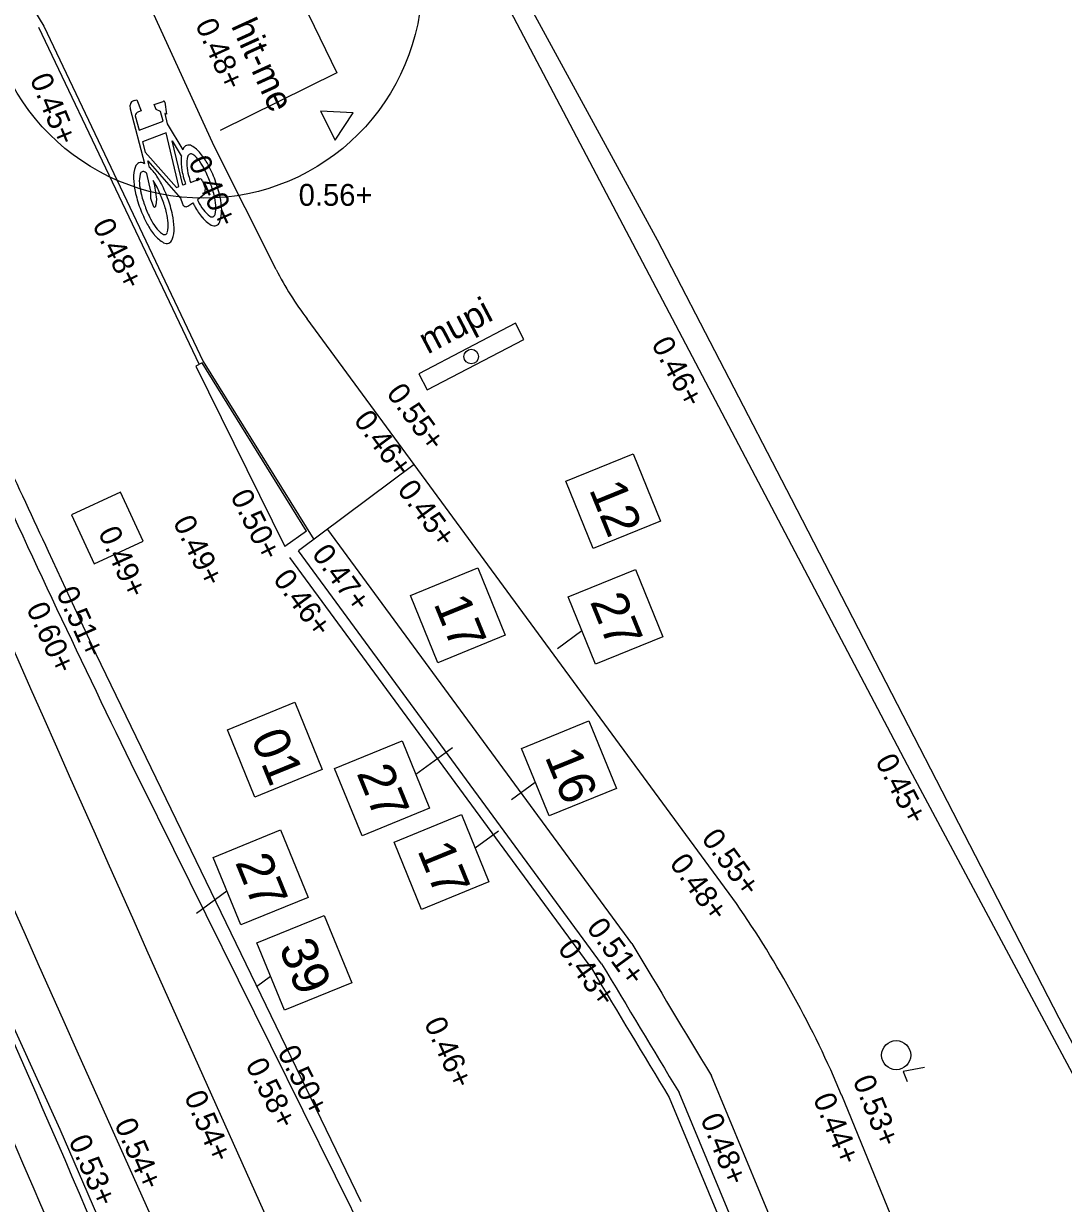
# Model space of a CAD drawing. Extents: x 122462 to 123306, y 485548 to 486417.
# Drawn here: x 122925.33 to 122939.61, y 485847.74 to 485863.95 of the extents above; entities that cross this region are included whole.
import ezdxf

# ---------------------------------------------------------------- set-up
doc = ezdxf.new("R2010")
doc.units = 0
for name, color, linetype in [('B meubilair trammast', 7, 'Continuous'), ('B nummers', 7, 'Continuous'), ('B-WE-GR-BOOM-S', 7, 'Continuous'), ('B-WE-IE-MEUBILAIR_WEGMEUBILAIR-S', 7, 'Continuous'), ('B-WE-IE-MEUBILAIR_WEGMEUBILAIR_PARKEERMAATREGEL_HITME_ROND-S', 7, 'Continuous'), ('B-WE-IE-TERREINAFSCHEIDING_KUNSTMATIG_HEKWERK-G', 7, 'Continuous'), ('B-WE-OG-HOOGTEPUNT-S', 7, 'Continuous'), ('B-WE-VH-KANTOPSLUITING_OPSLUITBAND_100X200-G', 7, 'Continuous'), ('B-WE-VH-KANTOPSLUITING_TROTTOIRBAND_130 150-G', 7, 'Continuous'), ('B-WE-VH-KANTOPSLUITING_TROTTOIRBAND_180 200-G', 7, 'Continuous'), ('V markering figuratie', 7, 'Continuous'), ('V markering ononderbroken streep 10 cm', 7, 'Continuous'), ('V materiaalscheiding algemeen', 7, 'Continuous'), ('V meubilair lichtmast', 7, 'Continuous'), ('V Rails', 7, 'Continuous'), ('V riool inspectieput', 7, 'Continuous'), ('V RWS-band 115-225x250 mm specie', 7, 'Continuous'), ('V trottoirband 180-200x250 mm specie', 7, 'Continuous')]:
    doc.layers.add(name, color=color, linetype=linetype)

msp = doc.modelspace()

# ---------------------------------------------------------------- linework, layer by layer
at = {"layer": 'B meubilair trammast'}
msp.add_lwpolyline([(122929.404, 485862.746), (122929.606, 485862.344), (122929.854, 485862.72)], close=True, dxfattribs=at)
at = {"layer": 'B nummers'}
for p, q in [((122932.663, 485855.362), (122932.997, 485855.607)), ((122931.218, 485853.998), (122930.715, 485853.629)), ((122932.032, 485853.286), (122932.357, 485853.524)), ((122931.852, 485852.851), (122931.532, 485852.616)), ((122928.12, 485852.026), (122927.701, 485851.718)), ((122928.72, 485850.854), (122928.528, 485850.713))]:
    msp.add_line(p, q, dxfattribs=at)
for points in [[(122933.701, 485858.037), (122934.079, 485857.111), (122933.153, 485856.733), (122932.775, 485857.659)], [(122931.566, 485856.469), (122931.944, 485855.543), (122931.018, 485855.165), (122930.64, 485856.091)], [(122933.734, 485856.448), (122934.111, 485855.522), (122933.185, 485855.144), (122932.808, 485856.07)], [(122929.052, 485854.623), (122929.43, 485853.697), (122928.504, 485853.319), (122928.126, 485854.245)], [(122933.094, 485854.365), (122933.472, 485853.439), (122932.546, 485853.061), (122932.168, 485853.987)], [(122930.526, 485854.092), (122930.904, 485853.166), (122929.978, 485852.788), (122929.6, 485853.714)], [(122931.343, 485853.079), (122931.72, 485852.153), (122930.794, 485851.775), (122930.417, 485852.701)], [(122928.858, 485852.867), (122929.235, 485851.941), (122928.309, 485851.563), (122927.932, 485852.489)], [(122929.457, 485851.694), (122929.835, 485850.768), (122928.909, 485850.391), (122928.531, 485851.317)]]:
    msp.add_lwpolyline(points, close=True, dxfattribs=at)
at = {"layer": 'B-WE-GR-BOOM-S'}
msp.add_circle((122927.802, 485864.548), 3, dxfattribs=at)
at = {"layer": 'B-WE-IE-MEUBILAIR_WEGMEUBILAIR-S'}
msp.add_lwpolyline([(122930.871, 485858.913), (122932.199, 485859.609), (122932.083, 485859.831), (122930.755, 485859.135), (122930.871, 485858.913)], dxfattribs=at)
msp.add_circle((122931.477, 485859.372), 0.1, dxfattribs=at)
at = {"layer": 'B-WE-IE-TERREINAFSCHEIDING_KUNSTMATIG_HEKWERK-G'}
msp.add_lwpolyline([(122949.934, 485831.427), (122948.27, 485830.745), (122945.476, 485837.577), (122942.349, 485845.026), (122939.555, 485850.28), (122935.876, 485857.417), (122934.038, 485860.97), (122928.985, 485870.238), (122927.546, 485874.018), (122923.83, 485883.309), (122922.297, 485887.055), (122920.807, 485890.782), (122917.748, 485898.208), (122914.1, 485907.546), (122912.833, 485911.363), (122910.564, 485917.746), (122912.713, 485918.514)], dxfattribs=at)
at = {"layer": 'B-WE-VH-KANTOPSLUITING_OPSLUITBAND_100X200-G'}
for points in [[(122946.886, 485834.588), (122946.485, 485834.425), (122944.348, 485839.629), (122942.387, 485844.378), (122942.164, 485844.928), (122941.655, 485845.943), (122937.471, 485853.759), (122929.155, 485869.56), (122928.804, 485870.175), (122928.468, 485871.043), (122922.857, 485885.106), (122919.087, 485894.38), (122914.523, 485905.591), (122913.856, 485907.529), (122911.597, 485914.19)], [(122927.784, 485867.211), (122928.85, 485864.878), (122929.63, 485863.27), (122928.026, 485862.478)]]:
    msp.add_lwpolyline(points, dxfattribs=at)
at = {"layer": 'B-WE-VH-KANTOPSLUITING_TROTTOIRBAND_130 150-G'}
msp.add_lwpolyline([(122927.946, 485862.264), (122927.091, 485864.122), (122926.688, 485865.016)], dxfattribs=at)
at = {"layer": 'B-WE-VH-KANTOPSLUITING_TROTTOIRBAND_180 200-G'}
for points in [[(122928.797, 485860.568), (122927.946, 485862.264)], [(122930.692, 485857.888), (122929.222, 485859.89)]]:
    msp.add_lwpolyline(points, dxfattribs=at)
msp.add_arc((122932.656, 485862.515), 4.322, 206.7702, 217.3924, dxfattribs=at)
at = {"layer": 'V markering figuratie'}
for p, q in [((122927.781, 485859.286), (122927.692, 485859.241)), ((122927.692, 485859.241), (122928.916, 485856.763)), ((122929.212, 485856.972), (122927.781, 485859.286)), ((122929.212, 485856.972), (122928.916, 485856.763))]:
    msp.add_line(p, q, dxfattribs=at)
for points in [[(122926.847, 485862.889), (122926.881, 485862.902), (122926.939, 485862.747), (122926.904, 485862.734)], [(122926.99, 485862.02), (122926.793, 485862.771), (122926.791, 485862.829)], [(122926.861, 485862.68), (122926.915, 485862.484), (122927.245, 485862.606), (122927.207, 485862.738), (122927.147, 485862.766), (122927.122, 485862.835), (122927.242, 485862.879)], [(122927.266, 485862.868), (122927.289, 485862.701), (122927.265, 485862.712), (122927.299, 485862.568), (122927.512, 485862.214)], [(122927.55, 485861.741), (122927.513, 485861.727), (122927.365, 485862.338), (122927.493, 485862.129)], [(122927.055, 485861.971), (122927.031, 485862.062), (122927.48, 485861.551), (122927.51, 485861.472)], [(122927.11, 485861.441), (122927.072, 485861.544), (122927.075, 485861.643), (122927.019, 485861.89)], [(122927.104, 485861.793), (122927.124, 485861.72), (122927.154, 485861.535), (122927.145, 485861.454)], [(122927.619, 485861.766), (122927.737, 485861.81)], [(122927.784, 485861.789), (122927.822, 485861.685), (122927.813, 485861.604), (122927.715, 485861.525)], [(122927.581, 485861.439), (122927.653, 485861.485)]]:
    msp.add_lwpolyline(points, dxfattribs=at)
msp.add_lwpolyline([(122926.997, 485862.183), (122927.427, 485861.695), (122927.461, 485861.708), (122927.286, 485862.445), (122926.959, 485862.324)], close=True, dxfattribs=at)
for centre, radius, start, end in [((122926.849, 485862.831), 0.058, 91.9295, 181.9295), ((122926.927, 485862.672), 0.0666, 110.3645, 173.3109), ((122927.25, 485862.866), 0.0154, 7.8357, 122.8933), ((122927.593, 485862.198), 0.0814, 110.3645, 160.6757), ((122927.593, 485862.198), 0.0814, 60.0533, 110.3645), ((122927.406, 485861.875), 0.455, 39.3349, 60.0533), ((122927.945, 485862.075), 0.455, 173.1503, 181.3941), ((122927.945, 485862.075), 0.455, 160.6757, 162.2371), ((122927.962, 485862.029), 0.393, 166.3066, 184.7222), ((122927.625, 485862.111), 0.0458, 110.3645, 166.3066), ((122927.625, 485862.111), 0.0458, 54.4224, 110.3645), ((122927.423, 485861.829), 0.393, 36.0067, 54.4224), ((122927.023, 485861.561), 0.95, 28.4681, 39.3349), ((122927.291, 485861.832), 0.455, 160.6757, 181.3941), ((122926.939, 485861.956), 0.0814, 110.3645, 160.6757), ((122926.939, 485861.956), 0.0814, 60.0533, 110.3645), ((122926.752, 485861.632), 0.455, 58.4918, 60.0533), ((122926.752, 485861.632), 0.455, 39.3349, 48.2374), ((122926.37, 485861.319), 0.95, 28.4681, 39.3349), ((122928.439, 485862.087), 0.95, 181.3941, 192.2608), ((122928.447, 485862.069), 0.88, 184.7222, 193.7489), ((122927.029, 485861.543), 0.88, 26.9801, 36.0067), ((122926.355, 485861.2), 1.636, 20.3645, 26.9801), ((122926.359, 485861.201), 1.705, 20.3645, 28.4681), ((122927.786, 485861.844), 0.95, 181.3941, 192.2608), ((122927.309, 485861.786), 0.393, 166.3066, 184.7222), ((122927.794, 485861.826), 0.88, 184.7222, 193.7489), ((122926.971, 485861.869), 0.0458, 110.3645, 166.3066), ((122926.971, 485861.869), 0.0458, 54.4224, 110.3645), ((122926.769, 485861.586), 0.393, 50.6091, 54.4224), ((122926.375, 485861.3), 0.88, 26.9801, 34.0612), ((122925.706, 485860.958), 1.705, 20.3645, 28.4681), ((122929.178, 485862.247), 1.705, 192.2608, 197.2803), ((122929.182, 485862.249), 1.636, 193.7489, 197.1503), ((122927.749, 485861.776), 0.0367, 20.3645, 110.3645), ((122926.355, 485861.2), 1.636, 13.7489, 20.3645), ((122926.359, 485861.201), 1.705, 12.2608, 20.3645), ((122928.524, 485862.005), 1.705, 192.2608, 200.3645), ((122928.528, 485862.006), 1.636, 193.7489, 200.3645), ((122925.701, 485860.957), 1.636, 20.3645, 26.9801), ((122928.528, 485862.006), 1.636, 200.3645, 206.9801), ((122927.124, 485861.439), 0.0137, 173.7994, 316.9295), ((122927.104, 485861.458), 0.041, 316.9295, 353.7994), ((122925.701, 485860.957), 1.636, 13.7489, 20.3645), ((122925.706, 485860.958), 1.705, 12.2608, 20.3645), ((122927.556, 485861.478), 0.0463, 188.2133, 302.5156), ((122929.178, 485862.247), 1.705, 206.5556, 208.4681), ((122928.514, 485861.887), 0.95, 208.4681, 219.3349), ((122929.182, 485862.249), 1.636, 206.2702, 206.9801), ((122928.508, 485861.906), 0.88, 206.9801, 216.0067), ((122927.09, 485861.379), 0.88, 4.7222, 13.7489), ((122927.575, 485861.419), 0.393, 346.3066, 4.7222), ((122927.098, 485861.362), 0.95, 1.3941, 12.2608), ((122928.524, 485862.005), 1.705, 200.3645, 208.4681), ((122926.436, 485861.137), 0.88, 4.7222, 13.7489), ((122926.444, 485861.119), 0.95, 1.3941, 12.2608), ((122928.131, 485861.574), 0.455, 219.3349, 240.0533), ((122928.114, 485861.62), 0.393, 216.0067, 234.4224), ((122927.912, 485861.337), 0.0458, 234.4224, 290.3645), ((122927.912, 485861.337), 0.0458, 290.3645, 346.3066), ((122927.592, 485861.374), 0.455, 340.6757, 1.3941), ((122927.86, 485861.645), 0.95, 208.4681, 219.3349), ((122927.854, 485861.663), 0.88, 206.9801, 216.0067), ((122927.461, 485861.377), 0.393, 216.0067, 234.4224), ((122926.921, 485861.177), 0.393, 346.3066, 4.7222), ((122926.939, 485861.131), 0.455, 340.6757, 1.3941), ((122927.945, 485861.25), 0.0814, 240.0533, 290.3645), ((122927.945, 485861.25), 0.0814, 290.3645, 340.6757), ((122927.477, 485861.331), 0.455, 219.3349, 240.0533), ((122927.259, 485861.094), 0.0458, 234.4224, 290.3645), ((122927.259, 485861.094), 0.0458, 290.3645, 346.3066), ((122927.291, 485861.007), 0.0814, 290.3645, 340.6757), ((122927.291, 485861.007), 0.0814, 240.0533, 290.3645)]:
    msp.add_arc(centre, radius, start, end, dxfattribs=at)
at = {"layer": 'V markering ononderbroken streep 10 cm'}
for points in [[(122925.531, 485863.899), (122927.737, 485859.262)], [(122928.968, 485841.506), (122925.826, 485848.749), (122923.526, 485853.819), (122922.267, 485856.721)], [(122925.665, 485856.697), (122926.316, 485855.287), (122929.961, 485847.762)]]:
    msp.add_lwpolyline(points, dxfattribs=at)
msp.add_arc((123193.334, 485981.509), 295.339, 204.42004, 204.99934, dxfattribs=at)
at = {"layer": 'V materiaalscheiding algemeen'}
msp.add_line((122933.685, 485851.306), (122929.505, 485856.997), dxfattribs=at)
for points in [[(122925.034, 485864.852), (122925.605, 485863.912), (122927.792, 485859.303), (122929.313, 485856.858)], [(122930.692, 485857.888), (122929.102, 485856.701)], [(122928.981, 485856.612), (122933.143, 485850.946)], [(122955.04, 485799.854), (122952.121, 485807.096), (122947.132, 485819.421), (122944.074, 485826.926), (122939.266, 485838.678), (122934.779, 485849.488)], [(122934.198, 485849.192), (122938.665, 485838.43), (122943.472, 485826.68), (122946.53, 485819.177), (122951.518, 485806.853), (122954.438, 485799.608)]]:
    msp.add_lwpolyline(points, dxfattribs=at)
for centre, radius, start, end in [((122712.894, 485756.593), 231.917, 22.80691, 24.78534), ((123192.827, 486006.03), 301.818, 210.83989, 211.2427), ((123182.871, 485999.959), 290.808, 210.82453, 211.2278), ((122560.219, 485690.839), 395.589, 22.38977, 23.53257)]:
    msp.add_arc(centre, radius, start, end, dxfattribs=at)
at = {"layer": 'V meubilair lichtmast'}
msp.add_lwpolyline([(122937.706, 485849.601), (122937.411, 485849.548), (122937.468, 485849.409)], dxfattribs=at)
msp.add_circle((122937.316, 485849.773), 0.2, dxfattribs=at)
at = {"layer": 'V Rails'}
for centre, radius, start, end in [((124176.619, 486407.983), 1368.025, 203.26583, 204.436065), ((124176.619, 486407.983), 1369.465, 203.26583, 204.436065), ((122619.527, 485715.457), 333.394, 22.53385, 24.69602), ((122619.527, 485715.457), 331.954, 22.53385, 24.69602)]:
    msp.add_arc(centre, radius, start, end, dxfattribs=at)
at = {"layer": 'V riool inspectieput'}
for p, q in [((122926.658, 485857.509), (122925.985, 485857.197)), ((122926.969, 485856.836), (122926.658, 485857.509)), ((122925.985, 485857.197), (122926.297, 485856.525)), ((122926.297, 485856.525), (122926.969, 485856.836))]:
    msp.add_line(p, q, dxfattribs=at)
at = {"layer": 'V RWS-band 115-225x250 mm specie'}
msp.add_lwpolyline([(122926.939, 485853.502), (122930.051, 485847.218)], dxfattribs=at)
msp.add_arc((123088.021, 485932.506), 179.413, 202.91279, 206.12595, dxfattribs=at)
at = {"layer": 'V trottoirband 180-200x250 mm specie'}
for points in [[(122935.12, 485851.858), (122930.692, 485857.888)], [(122933.268, 485851.029), (122929.102, 485856.701)], [(122954.517, 485799.813), (122951.657, 485806.909), (122946.669, 485819.233), (122943.611, 485826.737), (122938.804, 485838.487), (122934.332, 485849.261)], [(122948.969, 485818.806), (122943.499, 485832.186), (122941.263, 485837.725), (122936.567, 485849.225)]]:
    msp.add_lwpolyline(points, dxfattribs=at)
for centre, radius, start, end in [((122923.103, 485843.54), 14.615, 22.8919, 34.6913), ((123192.827, 486006.03), 302.318, 210.84441, 211.23548)]:
    msp.add_arc(centre, radius, start, end, dxfattribs=at)

# ---------------------------------------------------------------- texts
at = {"layer": 'B nummers'}
for s, p in [('12', (122933.091, 485857.548)), ('27', (122933.104, 485856.005)), ('17', (122930.955, 485855.98)), ('01', (122928.442, 485854.134)), ('16', (122932.483, 485853.876)), ('27', (122929.897, 485853.649)), ('17', (122930.732, 485852.59)), ('27', (122928.228, 485852.424)), ('39', (122928.828, 485851.252))]:
    msp.add_text(s, height=0.5, rotation=292.187, dxfattribs=at).set_placement(p)
at = {"layer": 'B-WE-IE-MEUBILAIR_WEGMEUBILAIR-S'}
msp.add_text('mupi', height=0.36, rotation=27.6578, dxfattribs=at).set_placement((122930.877, 485859.399))
at = {"layer": 'B-WE-IE-MEUBILAIR_WEGMEUBILAIR_PARKEERMAATREGEL_HITME_ROND-S'}
msp.add_text('hit-me', height=0.36, rotation=294.5412, dxfattribs=at).set_placement((122928.172, 485863.917))
at = {"layer": 'B-WE-OG-HOOGTEPUNT-S'}
for s, rotation, p in [('0.48+', 294.265, (122927.679, 485863.936)), ('0.45+', 292.4976, (122925.407, 485863.191)), ('0.40+', 294.2651, (122927.584, 485862.052)), ('0.48+', 296.2961, (122926.265, 485861.18)), ('0.46+', 297.7576, (122933.946, 485859.548)), ('0.55+', 306.2903, (122930.301, 485858.866)), ('0.46+', 306.5228, (122929.851, 485858.496)), ('0.50+', 296.2961, (122928.161, 485857.457)), ('0.45+', 306.2903, (122930.45, 485857.541)), ('0.49+', 296.2961, (122927.372, 485857.098)), ('0.49+', 294.4051, (122926.345, 485856.956)), ('0.47+', 306.2967, (122929.276, 485856.657)), ('0.46+', 306.2967, (122928.743, 485856.312)), ('0.51+', 294.2651, (122925.769, 485856.132)), ('0.60+', 294.2651, (122925.358, 485855.915)), ('0.45+', 297.7576, (122937.022, 485853.815)), ('0.55+', 306.2903, (122934.63, 485852.747)), ('0.48+', 306.2903, (122934.191, 485852.405)), ('0.51+', 306.2967, (122933.051, 485851.521)), ('0.43+', 305.8742, (122932.655, 485851.234)), ('0.46+', 294.4051, (122930.823, 485850.215)), ('0.50+', 296.9814, (122928.807, 485849.814)), ('0.58+', 296.9814, (122928.368, 485849.641)), ('0.53+', 292.2125, (122936.715, 485849.427)), ('0.54+', 293.3073, (122927.527, 485849.209)), ('0.44+', 292.2125, (122936.17, 485849.18)), ('0.48+', 292.2125, (122934.622, 485848.9)), ('0.54+', 293.3073, (122926.569, 485848.829)), ('0.53+', 293.3073, (122925.939, 485848.601))]:
    msp.add_text(s, height=0.3, rotation=rotation, dxfattribs=at).set_placement(p)
msp.add_text('0.56+', height=0.3, dxfattribs=at).set_placement((122929.105, 485861.444))

doc.saveas('drawing.dxf')
